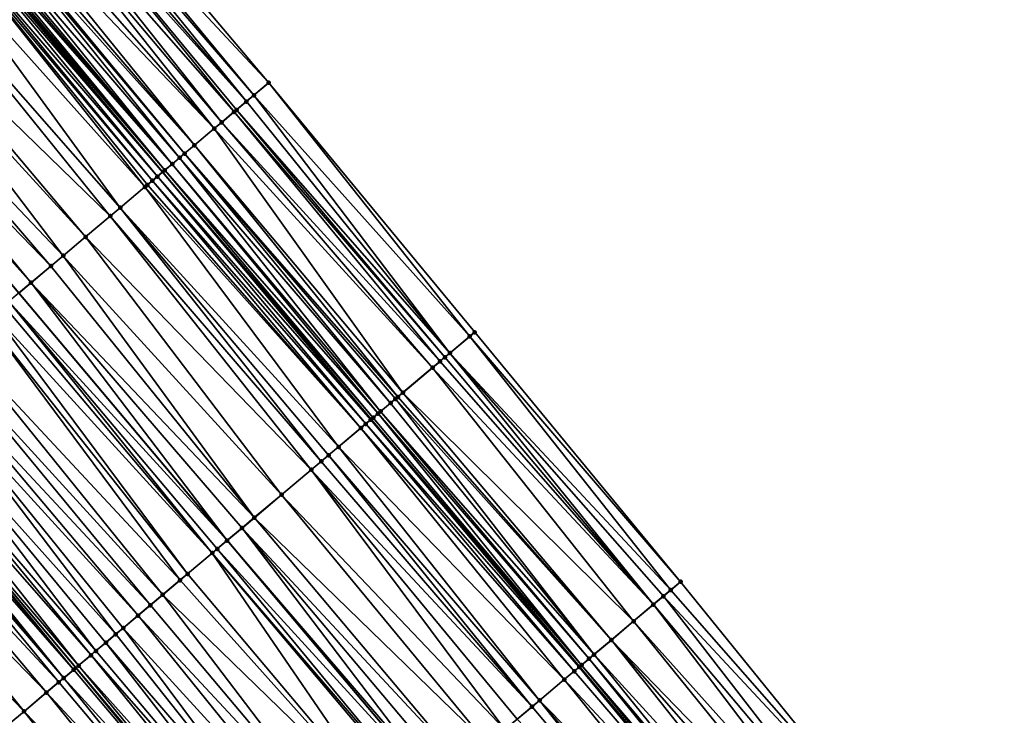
# Model space of a CAD drawing. Header units: feet. Extents: x 2004186 to 2014793, y 836912 to 864902.
# Tile 422 of 656: x 2008830 to 2008891, y 850269 to 850312. Entities that reach past the tile are written whole.
import ezdxf

# ---------------------------------------------------------------- set-up
doc = ezdxf.new("R2010")
doc.units = ezdxf.units.FT
doc.header["$LTSCALE"] = 100
doc.header["$MEASUREMENT"] = 0
for name, color, linetype, lineweight in [('EP_Travel Lane', 5, 'Continuous', 40), ('GPL_Skip Line', 2, 'Continuous', 40), ('Road Shots', 4, 'Continuous', 200), ('Road X-Section', 30, 'Continuous', 13)]:
    doc.layers.add(name, color=color, linetype=linetype, lineweight=lineweight)
doc.layers.add('I-77 SB_MM21-27-Surface-Border', color=7, linetype='Continuous')
doc.layers.add('I-77 SB_MM21-27-Surface-TIN', color=7, linetype='Continuous')

msp = doc.modelspace()

# ---------------------------------------------------------------- linework, layer by layer
at = {"layer": 'EP_Travel Lane'}
msp.add_polyline3d([(2008915.868, 850210.612, 427.114), (2008902.985, 850225.91, 427.178), (2008890.104, 850241.209, 427.27), (2008877.222, 850256.507, 427.346), (2008864.339, 850271.806, 427.393), (2008851.457, 850287.105, 427.466), (2008838.575, 850302.403, 427.543), (2008825.693, 850317.703, 427.605), (2008812.811, 850333.002, 427.71), (2008799.929, 850348.3, 427.806), (2008787.048, 850363.599, 427.915), (2008774.166, 850378.898, 427.947), (2008761.284, 850394.197, 428.02), (2008748.402, 850409.496, 428.13), (2008735.52, 850424.794, 428.206), (2008722.669, 850440.08, 428.247), (2008709.811, 850455.399, 428.328), (2008696.954, 850470.719, 428.381), (2008684.097, 850486.038, 428.419), (2008671.239, 850501.358, 428.531), (2008658.292, 850516.654, 428.602), (2008645.371, 850531.919, 428.703)], dxfattribs=at)
at = {"layer": 'GPL_Skip Line'}
for points in [[(2008894.093, 850218.422, 427.352), (2008881.211, 850233.72, 427.433), (2008868.329, 850249.019, 427.52), (2008855.447, 850264.318, 427.575), (2008842.565, 850279.616, 427.651), (2008829.683, 850294.915, 427.723), (2008816.8, 850310.213, 427.79), (2008803.917, 850325.511, 427.88), (2008791.034, 850340.808, 427.981), (2008778.151, 850356.106, 428.065), (2008765.267, 850371.403, 428.111), (2008752.384, 850386.701, 428.169), (2008739.501, 850401.998, 428.255), (2008726.618, 850417.296, 428.358), (2008713.752, 850432.608, 428.415), (2008700.907, 850447.939, 428.47), (2008688.063, 850463.269, 428.459), (2008675.219, 850478.599, 428.581), (2008662.375, 850493.93, 428.704), (2008649.477, 850509.215, 428.768)], [(2008884.747, 850210.553, 427.192), (2008871.865, 850225.851, 427.276), (2008858.983, 850241.15, 427.344), (2008846.101, 850256.449, 427.424), (2008833.219, 850271.747, 427.495), (2008820.337, 850287.046, 427.563), (2008807.457, 850302.345, 427.637), (2008794.58, 850317.648, 427.7), (2008781.703, 850332.951, 427.796), (2008768.826, 850348.254, 427.878), (2008755.949, 850363.557, 427.948), (2008743.072, 850378.859, 428.019), (2008730.195, 850394.162, 428.092), (2008717.318, 850409.465, 428.181), (2008704.415, 850424.787, 428.238), (2008691.525, 850440.079, 428.277), (2008678.636, 850455.371, 428.395), (2008665.746, 850470.663, 428.485), (2008652.856, 850485.955, 428.55), (2008640.008, 850501.226, 428.64)]]:
    msp.add_polyline3d(points, dxfattribs=at)
at = {"layer": 'I-77 SB_MM21-27-Surface-Border', "color": 3, "linetype": 'ByBlock', "lineweight": -2}
msp.add_polyline3d([(2008646.362, 850532.756, 428.685), (2008660.177, 850518.245, 428.567), (2008673.565, 850503.307, 428.483), (2008690.395, 850491.316, 428.336), (2008703.24, 850475.986, 428.26), (2008716.237, 850460.784, 428.113), (2008729.081, 850445.454, 427.949), (2008741.914, 850430.181, 427.871), (2008754.797, 850414.883, 427.785), (2008767.68, 850399.586, 427.705), (2008780.717, 850384.417, 427.64), (2008793.6, 850369.119, 427.58), (2008806.483, 850353.822, 427.511), (2008819.367, 850338.524, 427.402), (2008832.25, 850323.227, 427.288), (2008845.134, 850307.927, 427.232), (2008857.863, 850292.5, 427.17), (2008870.592, 850277.072, 427.113), (2008883.168, 850261.516, 427.065), (2008895.744, 850245.959, 427.024), (2008908.473, 850230.532, 426.937), (2008921.049, 850214.975, 426.904)], dxfattribs=at)
at = {"layer": 'I-77 SB_MM21-27-Surface-TIN', "color": 128, "linetype": 'ByBlock', "lineweight": -2}
for points in [[(2008832.25, 850323.227, 427.288), (2008831.485, 850322.583, 427.331), (2008845.134, 850307.927, 427.232)], [(2008831.179, 850322.325, 427.346), (2008830.72, 850321.938, 427.371), (2008843.757, 850306.767, 427.309)], [(2008831.485, 850322.583, 427.331), (2008831.179, 850322.325, 427.346), (2008844.216, 850307.154, 427.282)], [(2008831.179, 850322.325, 427.346), (2008843.757, 850306.767, 427.309), (2008844.216, 850307.154, 427.282)], [(2008831.485, 850322.583, 427.331), (2008844.216, 850307.154, 427.282), (2008845.134, 850307.927, 427.232)], [(2008830.414, 850321.681, 427.384), (2008829.803, 850321.165, 427.421), (2008842.992, 850306.123, 427.345)], [(2008830.72, 850321.938, 427.371), (2008830.414, 850321.681, 427.384), (2008843.757, 850306.767, 427.309)], [(2008830.414, 850321.681, 427.384), (2008843.145, 850306.252, 427.336), (2008843.757, 850306.767, 427.309)], [(2008830.414, 850321.681, 427.384), (2008842.992, 850306.123, 427.345), (2008843.145, 850306.252, 427.336)], [(2008829.344, 850320.779, 427.447), (2008828.579, 850320.134, 427.484), (2008841.768, 850305.093, 427.405)], [(2008829.803, 850321.165, 427.421), (2008829.344, 850320.779, 427.447), (2008842.227, 850305.479, 427.385)], [(2008829.344, 850320.779, 427.447), (2008841.768, 850305.093, 427.405), (2008842.227, 850305.479, 427.385)], [(2008829.803, 850321.165, 427.421), (2008842.227, 850305.479, 427.385), (2008842.992, 850306.123, 427.345)], [(2008827.967, 850319.619, 427.517), (2008827.508, 850319.232, 427.535), (2008840.544, 850304.062, 427.467)], [(2008828.579, 850320.134, 427.484), (2008827.967, 850319.619, 427.517), (2008841.768, 850305.093, 427.405)], [(2008827.967, 850319.619, 427.517), (2008840.544, 850304.062, 427.467), (2008841.768, 850305.093, 427.405)], [(2008827.202, 850318.975, 427.542), (2008827.049, 850318.846, 427.548), (2008839.933, 850303.546, 427.49)], [(2008827.508, 850319.232, 427.535), (2008827.202, 850318.975, 427.542), (2008840.544, 850304.062, 427.467)], [(2008827.202, 850318.975, 427.542), (2008839.933, 850303.546, 427.49), (2008840.544, 850304.062, 427.467)], [(2008826.59, 850318.459, 427.573), (2008826.285, 850318.201, 427.593), (2008839.168, 850302.902, 427.532)], [(2008827.049, 850318.846, 427.548), (2008826.59, 850318.459, 427.573), (2008839.627, 850303.289, 427.507)], [(2008826.59, 850318.459, 427.573), (2008839.168, 850302.902, 427.532), (2008839.627, 850303.289, 427.507)], [(2008827.049, 850318.846, 427.548), (2008839.627, 850303.289, 427.507), (2008839.933, 850303.546, 427.49)], [(2008825.826, 850317.815, 427.599), (2008825.693, 850317.703, 427.605), (2008838.709, 850302.516, 427.538)], [(2008825.979, 850317.944, 427.6), (2008825.826, 850317.815, 427.599), (2008838.709, 850302.516, 427.538)], [(2008826.132, 850318.073, 427.598), (2008825.979, 850317.944, 427.6), (2008839.168, 850302.902, 427.532)], [(2008825.979, 850317.944, 427.6), (2008838.709, 850302.516, 427.538), (2008839.168, 850302.902, 427.532)], [(2008826.285, 850318.201, 427.593), (2008826.132, 850318.073, 427.598), (2008839.168, 850302.902, 427.532)], [(2008825.061, 850317.171, 427.629), (2008824.143, 850316.398, 427.653), (2008837.485, 850301.485, 427.576)], [(2008825.214, 850317.299, 427.627), (2008825.061, 850317.171, 427.629), (2008837.944, 850301.872, 427.561)], [(2008825.061, 850317.171, 427.629), (2008837.638, 850301.614, 427.573), (2008837.944, 850301.872, 427.561)], [(2008825.061, 850317.171, 427.629), (2008837.485, 850301.485, 427.576), (2008837.638, 850301.614, 427.573)], [(2008825.52, 850317.557, 427.617), (2008825.214, 850317.299, 427.627), (2008838.25, 850302.129, 427.555)], [(2008825.214, 850317.299, 427.627), (2008837.944, 850301.872, 427.561), (2008838.25, 850302.129, 427.555)], [(2008825.673, 850317.686, 427.606), (2008825.52, 850317.557, 427.617), (2008838.575, 850302.403, 427.543)], [(2008825.52, 850317.557, 427.617), (2008838.25, 850302.129, 427.555), (2008838.575, 850302.403, 427.543)], [(2008825.673, 850317.686, 427.606), (2008838.575, 850302.403, 427.543), (2008825.693, 850317.703, 427.605)], [(2008838.709, 850302.516, 427.538), (2008825.693, 850317.703, 427.605), (2008838.575, 850302.403, 427.543)], [(2008824.143, 850316.398, 427.653), (2008822.766, 850315.238, 427.679), (2008835.955, 850300.197, 427.6)], [(2008824.143, 850316.398, 427.653), (2008835.955, 850300.197, 427.6), (2008837.485, 850301.485, 427.576)], [(2008822.766, 850315.238, 427.679), (2008820.931, 850313.692, 427.705), (2008835.343, 850299.681, 427.61)], [(2008822.766, 850315.238, 427.679), (2008835.343, 850299.681, 427.61), (2008835.955, 850300.197, 427.6)], [(2008820.931, 850313.692, 427.705), (2008820.319, 850313.177, 427.715), (2008833.813, 850298.393, 427.64)], [(2008820.931, 850313.692, 427.705), (2008833.813, 850298.393, 427.64), (2008835.343, 850299.681, 427.61)], [(2008820.319, 850313.177, 427.715), (2008818.636, 850311.759, 427.743), (2008832.437, 850297.234, 427.66)], [(2008820.319, 850313.177, 427.715), (2008832.437, 850297.234, 427.66), (2008833.813, 850298.393, 427.64)], [(2008818.636, 850311.759, 427.743), (2008817.718, 850310.986, 427.766), (2008831.672, 850296.59, 427.675)], [(2008818.636, 850311.759, 427.743), (2008831.672, 850296.59, 427.675), (2008832.437, 850297.234, 427.66)], [(2008817.718, 850310.986, 427.766), (2008817.106, 850310.471, 427.78), (2008830.448, 850295.559, 427.708)], [(2008817.106, 850310.471, 427.78), (2008829.683, 850294.915, 427.723), (2008830.448, 850295.559, 427.708)], [(2008817.718, 850310.986, 427.766), (2008830.448, 850295.559, 427.708), (2008831.672, 850296.59, 427.675)], [(2008845.134, 850307.927, 427.232), (2008844.216, 850307.154, 427.282), (2008857.557, 850292.242, 427.189)], [(2008845.134, 850307.927, 427.232), (2008857.557, 850292.242, 427.189), (2008857.863, 850292.5, 427.17)], [(2008843.757, 850306.767, 427.309), (2008843.145, 850306.252, 427.336), (2008856.333, 850291.211, 427.255)], [(2008844.216, 850307.154, 427.282), (2008843.757, 850306.767, 427.309), (2008856.333, 850291.211, 427.255)], [(2008844.216, 850307.154, 427.282), (2008856.333, 850291.211, 427.255), (2008857.557, 850292.242, 427.189)], [(2008843.145, 850306.252, 427.336), (2008842.992, 850306.123, 427.345), (2008856.027, 850290.953, 427.27)], [(2008843.145, 850306.252, 427.336), (2008856.027, 850290.953, 427.27), (2008856.333, 850291.211, 427.255)], [(2008842.992, 850306.123, 427.345), (2008842.227, 850305.479, 427.385), (2008855.721, 850290.696, 427.288)], [(2008842.992, 850306.123, 427.345), (2008855.721, 850290.696, 427.288), (2008856.027, 850290.953, 427.27)], [(2008841.768, 850305.093, 427.405), (2008840.544, 850304.062, 427.467), (2008853.426, 850288.763, 427.402)], [(2008842.227, 850305.479, 427.385), (2008841.768, 850305.093, 427.405), (2008855.262, 850290.309, 427.312)], [(2008841.768, 850305.093, 427.405), (2008853.426, 850288.763, 427.402), (2008855.262, 850290.309, 427.312)], [(2008842.227, 850305.479, 427.385), (2008855.262, 850290.309, 427.312), (2008855.721, 850290.696, 427.288)], [(2008840.544, 850304.062, 427.467), (2008839.933, 850303.546, 427.49), (2008853.121, 850288.505, 427.41)], [(2008840.544, 850304.062, 427.467), (2008853.121, 850288.505, 427.41), (2008853.426, 850288.763, 427.402)], [(2008839.627, 850303.289, 427.507), (2008839.168, 850302.902, 427.532), (2008852.05, 850287.604, 427.458)], [(2008839.933, 850303.546, 427.49), (2008839.627, 850303.289, 427.507), (2008852.662, 850288.119, 427.433)], [(2008839.627, 850303.289, 427.507), (2008852.05, 850287.604, 427.458), (2008852.662, 850288.119, 427.433)], [(2008839.933, 850303.546, 427.49), (2008852.968, 850288.377, 427.416), (2008853.121, 850288.505, 427.41)], [(2008839.933, 850303.546, 427.49), (2008852.662, 850288.119, 427.433), (2008852.968, 850288.377, 427.416)], [(2008838.709, 850302.516, 427.538), (2008838.575, 850302.403, 427.543), (2008851.591, 850287.217, 427.463)], [(2008839.168, 850302.902, 427.532), (2008838.709, 850302.516, 427.538), (2008851.897, 850287.475, 427.461)], [(2008838.709, 850302.516, 427.538), (2008851.591, 850287.217, 427.463), (2008851.897, 850287.475, 427.461)], [(2008839.168, 850302.902, 427.532), (2008851.897, 850287.475, 427.461), (2008852.05, 850287.604, 427.458)], [(2008838.25, 850302.129, 427.555), (2008837.944, 850301.872, 427.561), (2008851.132, 850286.831, 427.48)], [(2008838.25, 850302.129, 427.555), (2008851.438, 850287.088, 427.466), (2008838.575, 850302.403, 427.543)], [(2008838.25, 850302.129, 427.555), (2008851.132, 850286.831, 427.48), (2008851.438, 850287.088, 427.466)], [(2008851.438, 850287.088, 427.466), (2008851.457, 850287.105, 427.466), (2008838.575, 850302.403, 427.543)], [(2008851.591, 850287.217, 427.463), (2008838.575, 850302.403, 427.543), (2008851.457, 850287.105, 427.466)], [(2008837.485, 850301.485, 427.576), (2008835.955, 850300.197, 427.6), (2008849.449, 850285.413, 427.524)], [(2008837.638, 850301.614, 427.573), (2008837.485, 850301.485, 427.576), (2008850.826, 850286.573, 427.486)], [(2008837.485, 850301.485, 427.576), (2008849.449, 850285.413, 427.524), (2008850.826, 850286.573, 427.486)], [(2008837.944, 850301.872, 427.561), (2008837.638, 850301.614, 427.573), (2008850.826, 850286.573, 427.486)], [(2008837.944, 850301.872, 427.561), (2008850.826, 850286.573, 427.486), (2008851.132, 850286.831, 427.48)], [(2008835.955, 850300.197, 427.6), (2008835.343, 850299.681, 427.61), (2008848.378, 850284.512, 427.541)], [(2008835.955, 850300.197, 427.6), (2008848.837, 850284.898, 427.535), (2008849.449, 850285.413, 427.524)], [(2008835.955, 850300.197, 427.6), (2008848.378, 850284.512, 427.541), (2008848.837, 850284.898, 427.535)], [(2008835.343, 850299.681, 427.61), (2008833.813, 850298.393, 427.64), (2008847.766, 850283.996, 427.552)], [(2008835.343, 850299.681, 427.61), (2008847.766, 850283.996, 427.552), (2008848.378, 850284.512, 427.541)], [(2008833.813, 850298.393, 427.64), (2008832.437, 850297.234, 427.66), (2008845.931, 850282.45, 427.58)], [(2008833.813, 850298.393, 427.64), (2008845.931, 850282.45, 427.58), (2008847.766, 850283.996, 427.552)], [(2008832.437, 850297.234, 427.66), (2008831.672, 850296.59, 427.675), (2008844.248, 850281.033, 427.61)], [(2008832.437, 850297.234, 427.66), (2008844.248, 850281.033, 427.61), (2008845.931, 850282.45, 427.58)], [(2008831.672, 850296.59, 427.675), (2008830.448, 850295.559, 427.708), (2008844.248, 850281.033, 427.61)], [(2008830.448, 850295.559, 427.708), (2008829.683, 850294.915, 427.723), (2008842.565, 850279.616, 427.651)], [(2008830.448, 850295.559, 427.708), (2008842.565, 850279.616, 427.651), (2008843.483, 850280.389, 427.631)], [(2008830.448, 850295.559, 427.708), (2008843.483, 850280.389, 427.631), (2008844.248, 850281.033, 427.61)], [(2008829.071, 850294.4, 427.73), (2008842.565, 850279.616, 427.651), (2008829.683, 850294.915, 427.723)], [(2008828.765, 850294.142, 427.727), (2008828.153, 850293.627, 427.714), (2008841.647, 850278.843, 427.653)], [(2008829.071, 850294.4, 427.73), (2008828.765, 850294.142, 427.727), (2008841.647, 850278.843, 427.653)], [(2008829.071, 850294.4, 427.73), (2008841.647, 850278.843, 427.653), (2008841.953, 850279.101, 427.657)], [(2008829.071, 850294.4, 427.73), (2008841.953, 850279.101, 427.657), (2008842.565, 850279.616, 427.651)], [(2008828.153, 850293.627, 427.714), (2008827.694, 850293.24, 427.706), (2008840.117, 850277.555, 427.622)], [(2008828.153, 850293.627, 427.714), (2008840.117, 850277.555, 427.622), (2008841.647, 850278.843, 427.653)], [(2008827.694, 850293.24, 427.706), (2008826.011, 850291.823, 427.672), (2008839.658, 850277.169, 427.615)], [(2008827.694, 850293.24, 427.706), (2008839.658, 850277.169, 427.615), (2008840.117, 850277.555, 427.622)], [(2008857.557, 850292.242, 427.189), (2008856.333, 850291.211, 427.255), (2008869.98, 850276.557, 427.151)], [(2008857.863, 850292.5, 427.17), (2008857.557, 850292.242, 427.189), (2008870.592, 850277.072, 427.113)], [(2008857.557, 850292.242, 427.189), (2008869.98, 850276.557, 427.151), (2008870.592, 850277.072, 427.113)], [(2008826.011, 850291.823, 427.672), (2008825.093, 850291.05, 427.657), (2008838.587, 850276.267, 427.594)], [(2008826.011, 850291.823, 427.672), (2008838.587, 850276.267, 427.594), (2008839.658, 850277.169, 427.615)], [(2008825.093, 850291.05, 427.657), (2008824.175, 850290.278, 427.636), (2008837.822, 850275.623, 427.582)], [(2008825.093, 850291.05, 427.657), (2008837.822, 850275.623, 427.582), (2008838.587, 850276.267, 427.594)], [(2008856.027, 850290.953, 427.27), (2008855.721, 850290.696, 427.288), (2008868.909, 850275.655, 427.206)], [(2008856.333, 850291.211, 427.255), (2008856.027, 850290.953, 427.27), (2008868.909, 850275.655, 427.206)], [(2008856.333, 850291.211, 427.255), (2008869.521, 850276.17, 427.178), (2008869.98, 850276.557, 427.151)], [(2008856.333, 850291.211, 427.255), (2008868.909, 850275.655, 427.206), (2008869.521, 850276.17, 427.178)], [(2008855.721, 850290.696, 427.288), (2008855.262, 850290.309, 427.312), (2008868.909, 850275.655, 427.206)], [(2008823.563, 850289.762, 427.622), (2008822.339, 850288.732, 427.603), (2008835.68, 850273.82, 427.542)], [(2008824.175, 850290.278, 427.636), (2008823.563, 850289.762, 427.622), (2008837.057, 850274.979, 427.566)], [(2008823.563, 850289.762, 427.622), (2008836.139, 850274.206, 427.548), (2008837.057, 850274.979, 427.566)], [(2008823.563, 850289.762, 427.622), (2008835.68, 850273.82, 427.542), (2008836.139, 850274.206, 427.548)], [(2008824.175, 850290.278, 427.636), (2008837.057, 850274.979, 427.566), (2008837.822, 850275.623, 427.582)], [(2008855.262, 850290.309, 427.312), (2008853.426, 850288.763, 427.402), (2008867.685, 850274.624, 427.273)], [(2008855.262, 850290.309, 427.312), (2008867.685, 850274.624, 427.273), (2008868.909, 850275.655, 427.206)], [(2008822.339, 850288.732, 427.603), (2008821.421, 850287.959, 427.593), (2008834.456, 850272.789, 427.527)], [(2008822.339, 850288.732, 427.603), (2008835.068, 850273.304, 427.53), (2008835.68, 850273.82, 427.542)], [(2008822.339, 850288.732, 427.603), (2008834.456, 850272.789, 427.527), (2008835.068, 850273.304, 427.53)], [(2008853.426, 850288.763, 427.402), (2008853.121, 850288.505, 427.41), (2008866.309, 850273.464, 427.336)], [(2008853.426, 850288.763, 427.402), (2008866.309, 850273.464, 427.336), (2008867.685, 850274.624, 427.273)], [(2008821.421, 850287.959, 427.593), (2008820.962, 850287.572, 427.584), (2008834.15, 850272.531, 427.522)], [(2008821.421, 850287.959, 427.593), (2008834.15, 850272.531, 427.522), (2008834.456, 850272.789, 427.527)], [(2008852.662, 850288.119, 427.433), (2008852.05, 850287.604, 427.458), (2008865.238, 850272.563, 427.38)], [(2008852.968, 850288.377, 427.416), (2008852.662, 850288.119, 427.433), (2008865.238, 850272.563, 427.38)], [(2008853.121, 850288.505, 427.41), (2008852.968, 850288.377, 427.416), (2008866.309, 850273.464, 427.336)], [(2008852.968, 850288.377, 427.416), (2008865.238, 850272.563, 427.38), (2008866.309, 850273.464, 427.336)], [(2008820.962, 850287.572, 427.584), (2008820.35, 850287.057, 427.563), (2008833.385, 850271.887, 427.498)], [(2008820.962, 850287.572, 427.584), (2008833.385, 850271.887, 427.498), (2008834.15, 850272.531, 427.522)], [(2008851.897, 850287.475, 427.461), (2008851.591, 850287.217, 427.463), (2008864.473, 850271.918, 427.39)], [(2008852.05, 850287.604, 427.458), (2008851.897, 850287.475, 427.461), (2008864.932, 850272.305, 427.389)], [(2008851.897, 850287.475, 427.461), (2008864.473, 850271.918, 427.39), (2008864.932, 850272.305, 427.389)], [(2008852.05, 850287.604, 427.458), (2008864.932, 850272.305, 427.389), (2008865.238, 850272.563, 427.38)], [(2008820.197, 850286.928, 427.561), (2008819.891, 850286.671, 427.565), (2008833.079, 850271.63, 427.493)], [(2008820.197, 850286.928, 427.561), (2008833.079, 850271.63, 427.493), (2008820.337, 850287.046, 427.563)], [(2008820.35, 850287.057, 427.563), (2008820.337, 850287.046, 427.563), (2008833.219, 850271.747, 427.495)], [(2008833.079, 850271.63, 427.493), (2008833.219, 850271.747, 427.495), (2008820.337, 850287.046, 427.563)], [(2008820.35, 850287.057, 427.563), (2008833.219, 850271.747, 427.495), (2008833.385, 850271.887, 427.498)], [(2008851.132, 850286.831, 427.48), (2008850.826, 850286.573, 427.486), (2008864.014, 850271.532, 427.405)], [(2008851.438, 850287.088, 427.466), (2008851.132, 850286.831, 427.48), (2008864.32, 850271.79, 427.393)], [(2008851.132, 850286.831, 427.48), (2008864.014, 850271.532, 427.405), (2008864.32, 850271.79, 427.393)], [(2008851.438, 850287.088, 427.466), (2008864.339, 850271.806, 427.393), (2008851.457, 850287.105, 427.466)], [(2008851.438, 850287.088, 427.466), (2008864.32, 850271.79, 427.393), (2008864.339, 850271.806, 427.393)], [(2008851.591, 850287.217, 427.463), (2008851.457, 850287.105, 427.466), (2008864.473, 850271.918, 427.39)], [(2008864.473, 850271.918, 427.39), (2008851.457, 850287.105, 427.466), (2008864.339, 850271.806, 427.393)], [(2008819.432, 850286.284, 427.563), (2008818.514, 850285.511, 427.53), (2008832.161, 850270.857, 427.486)], [(2008819.585, 850286.413, 427.566), (2008819.432, 850286.284, 427.563), (2008832.467, 850271.114, 427.493)], [(2008819.432, 850286.284, 427.563), (2008832.161, 850270.857, 427.486), (2008832.467, 850271.114, 427.493)], [(2008819.891, 850286.671, 427.565), (2008819.585, 850286.413, 427.566), (2008832.467, 850271.114, 427.493)], [(2008819.891, 850286.671, 427.565), (2008832.467, 850271.114, 427.493), (2008833.079, 850271.63, 427.493)], [(2008850.826, 850286.573, 427.486), (2008849.449, 850285.413, 427.524), (2008863.402, 850271.017, 427.425)], [(2008850.826, 850286.573, 427.486), (2008863.402, 850271.017, 427.425), (2008864.014, 850271.532, 427.405)], [(2008818.514, 850285.511, 427.53), (2008817.443, 850284.61, 427.502), (2008831.396, 850270.213, 427.459)], [(2008818.514, 850285.511, 427.53), (2008831.396, 850270.213, 427.459), (2008832.161, 850270.857, 427.486)], [(2008848.837, 850284.898, 427.535), (2008848.378, 850284.512, 427.541), (2008861.413, 850269.342, 427.469)], [(2008849.449, 850285.413, 427.524), (2008848.837, 850284.898, 427.535), (2008861.872, 850269.728, 427.462)], [(2008848.837, 850284.898, 427.535), (2008861.413, 850269.342, 427.469), (2008861.872, 850269.728, 427.462)], [(2008849.449, 850285.413, 427.524), (2008861.872, 850269.728, 427.462), (2008863.402, 850271.017, 427.425)], [(2008817.443, 850284.61, 427.502), (2008816.066, 850283.45, 427.461), (2008830.019, 850269.053, 427.42)], [(2008817.443, 850284.61, 427.502), (2008830.019, 850269.053, 427.42), (2008831.396, 850270.213, 427.459)], [(2008848.378, 850284.512, 427.541), (2008847.766, 850283.996, 427.552), (2008861.413, 850269.342, 427.469)], [(2008847.766, 850283.996, 427.552), (2008845.931, 850282.45, 427.58), (2008859.73, 850267.925, 427.496)], [(2008847.766, 850283.996, 427.552), (2008860.495, 850268.569, 427.485), (2008861.413, 850269.342, 427.469)], [(2008847.766, 850283.996, 427.552), (2008859.73, 850267.925, 427.496), (2008860.495, 850268.569, 427.485)], [(2008816.066, 850283.45, 427.461), (2008829.101, 850268.281, 427.394), (2008830.019, 850269.053, 427.42)], [(2008845.931, 850282.45, 427.58), (2008844.248, 850281.033, 427.61), (2008858.66, 850267.023, 427.513)], [(2008845.931, 850282.45, 427.58), (2008858.66, 850267.023, 427.513), (2008859.73, 850267.925, 427.496)], [(2008844.248, 850281.033, 427.61), (2008843.483, 850280.389, 427.631), (2008857.13, 850265.735, 427.542)], [(2008844.248, 850281.033, 427.61), (2008857.13, 850265.735, 427.542), (2008858.66, 850267.023, 427.513)], [(2008843.483, 850280.389, 427.631), (2008842.565, 850279.616, 427.651), (2008855.6, 850264.446, 427.574)], [(2008843.483, 850280.389, 427.631), (2008856.365, 850265.091, 427.559), (2008857.13, 850265.735, 427.542)], [(2008843.483, 850280.389, 427.631), (2008855.6, 850264.446, 427.574), (2008856.365, 850265.091, 427.559)], [(2008841.953, 850279.101, 427.657), (2008855.447, 850264.318, 427.575), (2008842.565, 850279.616, 427.651)], [(2008855.6, 850264.446, 427.574), (2008842.565, 850279.616, 427.651), (2008855.447, 850264.318, 427.575)], [(2008841.647, 850278.843, 427.653), (2008840.117, 850277.555, 427.622), (2008852.999, 850262.256, 427.552)], [(2008841.953, 850279.101, 427.657), (2008841.647, 850278.843, 427.653), (2008854.682, 850263.673, 427.581)], [(2008841.647, 850278.843, 427.653), (2008854.529, 850263.545, 427.58), (2008854.682, 850263.673, 427.581)], [(2008841.647, 850278.843, 427.653), (2008852.999, 850262.256, 427.552), (2008854.529, 850263.545, 427.58)], [(2008841.953, 850279.101, 427.657), (2008854.682, 850263.673, 427.581), (2008855.447, 850264.318, 427.575)], [(2008839.658, 850277.169, 427.615), (2008838.587, 850276.267, 427.594), (2008852.999, 850262.256, 427.552)], [(2008840.117, 850277.555, 427.622), (2008839.658, 850277.169, 427.615), (2008852.999, 850262.256, 427.552)], [(2008870.592, 850277.072, 427.113), (2008869.98, 850276.557, 427.151), (2008883.168, 850261.516, 427.065)], [(2008869.98, 850276.557, 427.151), (2008869.521, 850276.17, 427.178), (2008883.168, 850261.516, 427.065)], [(2008838.587, 850276.267, 427.594), (2008837.822, 850275.623, 427.582), (2008850.704, 850260.324, 427.51)], [(2008838.587, 850276.267, 427.594), (2008850.704, 850260.324, 427.51), (2008852.999, 850262.256, 427.552)], [(2008869.521, 850276.17, 427.178), (2008868.909, 850275.655, 427.206), (2008881.791, 850260.356, 427.147)], [(2008869.521, 850276.17, 427.178), (2008881.791, 850260.356, 427.147), (2008883.168, 850261.516, 427.065)], [(2008837.822, 850275.623, 427.582), (2008837.057, 850274.979, 427.566), (2008850.704, 850260.324, 427.51)], [(2008868.909, 850275.655, 427.206), (2008867.685, 850274.624, 427.273), (2008881.026, 850259.712, 427.19)], [(2008868.909, 850275.655, 427.206), (2008881.026, 850259.712, 427.19), (2008881.791, 850260.356, 427.147)], [(2008837.057, 850274.979, 427.566), (2008836.139, 850274.206, 427.548), (2008849.633, 850259.423, 427.485)], [(2008837.057, 850274.979, 427.566), (2008849.633, 850259.423, 427.485), (2008850.704, 850260.324, 427.51)], [(2008867.685, 850274.624, 427.273), (2008866.309, 850273.464, 427.336), (2008880.261, 850259.068, 427.225)], [(2008867.685, 850274.624, 427.273), (2008880.261, 850259.068, 427.225), (2008881.026, 850259.712, 427.19)], [(2008836.139, 850274.206, 427.548), (2008835.68, 850273.82, 427.542), (2008848.103, 850258.134, 427.459)], [(2008836.139, 850274.206, 427.548), (2008848.103, 850258.134, 427.459), (2008849.633, 850259.423, 427.485)], [(2008835.068, 850273.304, 427.53), (2008834.456, 850272.789, 427.527), (2008847.338, 850257.49, 427.449)], [(2008835.68, 850273.82, 427.542), (2008835.068, 850273.304, 427.53), (2008848.103, 850258.134, 427.459)], [(2008835.068, 850273.304, 427.53), (2008847.338, 850257.49, 427.449), (2008848.103, 850258.134, 427.459)], [(2008866.309, 850273.464, 427.336), (2008865.238, 850272.563, 427.38), (2008878.732, 850257.779, 427.293)], [(2008866.309, 850273.464, 427.336), (2008879.497, 850258.423, 427.265), (2008880.261, 850259.068, 427.225)], [(2008866.309, 850273.464, 427.336), (2008878.732, 850257.779, 427.293), (2008879.497, 850258.423, 427.265)], [(2008834.456, 850272.789, 427.527), (2008834.15, 850272.531, 427.522), (2008847.338, 850257.49, 427.449)], [(2008834.15, 850272.531, 427.522), (2008833.385, 850271.887, 427.498), (2008846.726, 850256.975, 427.441)], [(2008834.15, 850272.531, 427.522), (2008846.726, 850256.975, 427.441), (2008847.338, 850257.49, 427.449)], [(2008864.932, 850272.305, 427.389), (2008864.473, 850271.918, 427.39), (2008877.508, 850256.749, 427.342)], [(2008865.238, 850272.563, 427.38), (2008864.932, 850272.305, 427.389), (2008877.814, 850257.006, 427.333)], [(2008864.932, 850272.305, 427.389), (2008877.508, 850256.749, 427.342), (2008877.814, 850257.006, 427.333)], [(2008865.238, 850272.563, 427.38), (2008877.814, 850257.006, 427.333), (2008878.732, 850257.779, 427.293)], [(2008833.079, 850271.63, 427.493), (2008832.467, 850271.114, 427.493), (2008845.961, 850256.331, 427.42)], [(2008833.079, 850271.63, 427.493), (2008845.961, 850256.331, 427.42), (2008833.219, 850271.747, 427.495)], [(2008833.385, 850271.887, 427.498), (2008833.219, 850271.747, 427.495), (2008846.101, 850256.449, 427.424)], [(2008845.961, 850256.331, 427.42), (2008846.101, 850256.449, 427.424), (2008833.219, 850271.747, 427.495)], [(2008833.385, 850271.887, 427.498), (2008846.101, 850256.449, 427.424), (2008846.726, 850256.975, 427.441)], [(2008864.014, 850271.532, 427.405), (2008863.402, 850271.017, 427.425), (2008877.049, 850256.362, 427.348)], [(2008864.32, 850271.79, 427.393), (2008864.014, 850271.532, 427.405), (2008877.049, 850256.362, 427.348)], [(2008864.32, 850271.79, 427.393), (2008877.222, 850256.507, 427.346), (2008864.339, 850271.806, 427.393)], [(2008864.32, 850271.79, 427.393), (2008877.049, 850256.362, 427.348), (2008877.222, 850256.507, 427.346)], [(2008864.473, 850271.918, 427.39), (2008864.339, 850271.806, 427.393), (2008877.222, 850256.507, 427.346)], [(2008864.473, 850271.918, 427.39), (2008877.222, 850256.507, 427.346), (2008877.508, 850256.749, 427.342)], [(2008832.467, 850271.114, 427.493), (2008832.161, 850270.857, 427.486), (2008845.043, 850255.558, 427.406)], [(2008832.467, 850271.114, 427.493), (2008845.043, 850255.558, 427.406), (2008845.961, 850256.331, 427.42)], [(2008863.402, 850271.017, 427.425), (2008861.872, 850269.728, 427.462), (2008875.978, 850255.46, 427.382)], [(2008863.402, 850271.017, 427.425), (2008875.978, 850255.46, 427.382), (2008877.049, 850256.362, 427.348)], [(2008832.161, 850270.857, 427.486), (2008831.396, 850270.213, 427.459), (2008845.043, 850255.558, 427.406)], [(2008831.396, 850270.213, 427.459), (2008830.019, 850269.053, 427.42), (2008843.972, 850254.656, 427.377)], [(2008831.396, 850270.213, 427.459), (2008843.972, 850254.656, 427.377), (2008845.043, 850255.558, 427.406)], [(2008861.872, 850269.728, 427.462), (2008861.413, 850269.342, 427.469), (2008874.295, 850254.043, 427.415)], [(2008861.872, 850269.728, 427.462), (2008874.907, 850254.558, 427.407), (2008875.978, 850255.46, 427.382)], [(2008861.872, 850269.728, 427.462), (2008874.295, 850254.043, 427.415), (2008874.907, 850254.558, 427.407)], [(2008830.019, 850269.053, 427.42), (2008829.101, 850268.281, 427.394), (2008842.289, 850253.24, 427.321)], [(2008830.019, 850269.053, 427.42), (2008842.289, 850253.24, 427.321), (2008843.972, 850254.656, 427.377)], [(2008861.413, 850269.342, 427.469), (2008860.495, 850268.569, 427.485), (2008874.295, 850254.043, 427.415)]]:
    msp.add_3dface(points, dxfattribs=at)
at = {"layer": 'Road Shots', "lineweight": 100}
for p in [(2008845.134, 850307.927, 427.232), (2008843.757, 850306.767, 427.309), (2008844.216, 850307.154, 427.282), (2008843.145, 850306.252, 427.336), (2008842.992, 850306.123, 427.345), (2008841.768, 850305.093, 427.405), (2008842.227, 850305.479, 427.385), (2008840.544, 850304.062, 427.467), (2008839.627, 850303.289, 427.507), (2008839.933, 850303.546, 427.49), (2008838.709, 850302.516, 427.538), (2008839.168, 850302.902, 427.532), (2008838.25, 850302.129, 427.555), (2008837.485, 850301.485, 427.576), (2008837.638, 850301.614, 427.573), (2008837.944, 850301.872, 427.561), (2008835.955, 850300.197, 427.6), (2008835.343, 850299.681, 427.61), (2008833.813, 850298.393, 427.64), (2008832.437, 850297.234, 427.66), (2008831.672, 850296.59, 427.675), (2008830.448, 850295.559, 427.708), (2008857.557, 850292.242, 427.189), (2008857.863, 850292.5, 427.17), (2008856.027, 850290.953, 427.27), (2008856.333, 850291.211, 427.255), (2008855.721, 850290.696, 427.288), (2008855.262, 850290.309, 427.312), (2008853.426, 850288.763, 427.402), (2008852.662, 850288.119, 427.433), (2008852.968, 850288.377, 427.416), (2008853.121, 850288.505, 427.41), (2008851.897, 850287.475, 427.461), (2008852.05, 850287.604, 427.458), (2008851.132, 850286.831, 427.48), (2008851.438, 850287.088, 427.466), (2008851.591, 850287.217, 427.463), (2008850.826, 850286.573, 427.486), (2008848.837, 850284.898, 427.535), (2008849.449, 850285.413, 427.524), (2008848.378, 850284.512, 427.541), (2008847.766, 850283.996, 427.552), (2008845.931, 850282.45, 427.58), (2008844.248, 850281.033, 427.61), (2008843.483, 850280.389, 427.631), (2008842.565, 850279.616, 427.651), (2008841.647, 850278.843, 427.653), (2008841.953, 850279.101, 427.657), (2008839.658, 850277.169, 427.615), (2008840.117, 850277.555, 427.622), (2008870.592, 850277.072, 427.113), (2008869.98, 850276.557, 427.151), (2008838.587, 850276.267, 427.594), (2008869.521, 850276.17, 427.178), (2008837.822, 850275.623, 427.582), (2008868.909, 850275.655, 427.206), (2008837.057, 850274.979, 427.566), (2008867.685, 850274.624, 427.273), (2008836.139, 850274.206, 427.548), (2008835.068, 850273.304, 427.53), (2008835.68, 850273.82, 427.542), (2008866.309, 850273.464, 427.336), (2008834.456, 850272.789, 427.527), (2008834.15, 850272.531, 427.522), (2008864.932, 850272.305, 427.389), (2008865.238, 850272.563, 427.38), (2008833.079, 850271.63, 427.493), (2008833.385, 850271.887, 427.498), (2008864.014, 850271.532, 427.405), (2008864.32, 850271.79, 427.393), (2008864.473, 850271.918, 427.39), (2008832.467, 850271.114, 427.493), (2008863.402, 850271.017, 427.425), (2008832.161, 850270.857, 427.486), (2008831.396, 850270.213, 427.459), (2008861.872, 850269.728, 427.462), (2008830.019, 850269.053, 427.42), (2008861.413, 850269.342, 427.469)]:
    msp.add_point(p, dxfattribs=at)
at = {"layer": 'Road X-Section', "extrusion": (-0.644164, 0.764877, 0.003987), "elevation": -643623.428, "flags": 128}
msp.add_lwpolyline([(-2084223.663, 2993.207), (-2084224.263, 2993.234), (-2084225.063, 2993.264), (-2084225.663, 2993.279), (-2084225.863, 2993.283), (-2084226.263, 2993.3), (-2084226.463, 2993.306), (-2084226.863, 2993.313), (-2084227.063, 2993.319), (-2084227.263, 2993.327), (-2084227.663, 2993.349), (-2084228.063, 2993.371), (-2084228.263, 2993.379), (-2084228.663, 2993.393), (-2084229.063, 2993.414), (-2084229.263, 2993.422), (-2084229.463, 2993.427), (-2084230.063, 2993.451), (-2084230.263, 2993.455), (-2084230.863, 2993.459), (-2084232.063, 2993.479), (-2084232.463, 2993.485), (-2084233.463, 2993.504), (-2084234.063, 2993.518), (-2084234.863, 2993.53), (-2084235.463, 2993.538), (-2084236.863, 2993.565), (-2084237.863, 2993.592), (-2084239.863, 2993.632), (-2084240.263, 2993.642), (-2084240.863, 2993.65), (-2084241.063, 2993.655), (-2084241.463, 2993.66), (-2084241.663, 2993.664), (-2084241.863, 2993.672), (-2084242.463, 2993.682), (-2084243.463, 2993.691), (-2084246.063, 2993.721), (-2084247.863, 2993.749), (-2084251.463, 2993.799), (-2084251.863, 2993.806), (-2084252.663, 2993.814), (-2084253.063, 2993.81), (-2084253.263, 2993.812), (-2084253.463, 2993.81), (-2084253.863, 2993.8), (-2084254.663, 2993.786), (-2084255.863, 2993.764), (-2084258.063, 2993.735), (-2084258.863, 2993.725), (-2084261.263, 2993.699), (-2084263.063, 2993.673), (-2084264.263, 2993.649), (-2084264.463, 2993.647), (-2084264.863, 2993.637), (-2084265.063, 2993.626), (-2084265.263, 2993.619), (-2084265.463, 2993.62), (-2084265.663, 2993.618), (-2084265.863, 2993.614), (-2084266.263, 2993.593), (-2084266.863, 2993.569), (-2084267.063, 2993.562), (-2084267.463, 2993.555), (-2084268.063, 2993.537), (-2084268.863, 2993.504), (-2084269.863, 2993.467), (-2084270.463, 2993.442), (-2084271.263, 2993.404), (-2084271.663, 2993.391), (-2084272.263, 2993.366), (-2084272.663, 2993.351), (-2084273.663, 2993.308)], dxfattribs=at)
at = {"layer": 'Road X-Section', "extrusion": (-0.644101, 0.764933, 0.003519), "flags": 128}
for points, elevation in [([(-2084278.015, 2691.415), (-2084278.615, 2691.442), (-2084279.015, 2691.456), (-2084279.615, 2691.473), (-2084280.415, 2691.507), (-2084280.815, 2691.52), (-2084281.215, 2691.538), (-2084282.215, 2691.592), (-2084282.615, 2691.607), (-2084283.015, 2691.615), (-2084283.215, 2691.619), (-2084283.615, 2691.631), (-2084284.615, 2691.652), (-2084285.615, 2691.67), (-2084287.415, 2691.717), (-2084288.615, 2691.74), (-2084290.015, 2691.763), (-2084291.815, 2691.804), (-2084293.215, 2691.832), (-2084294.415, 2691.865), (-2084294.615, 2691.867), (-2084295.015, 2691.867), (-2084295.415, 2691.863), (-2084295.615, 2691.865), (-2084296.415, 2691.886), (-2084297.015, 2691.895), (-2084298.215, 2691.905), (-2084299.815, 2691.924), (-2084300.615, 2691.937), (-2084301.815, 2691.959), (-2084303.015, 2691.974), (-2084305.215, 2692.008), (-2084305.815, 2692.016), (-2084306.615, 2692.029), (-2084307.015, 2692.031), (-2084307.815, 2692.024), (-2084308.815, 2692.01), (-2084310.415, 2691.976), (-2084311.415, 2691.962), (-2084313.215, 2691.942), (-2084315.215, 2691.912), (-2084316.015, 2691.901), (-2084318.015, 2691.878), (-2084318.215, 2691.875), (-2084318.615, 2691.863), (-2084319.015, 2691.857), (-2084319.615, 2691.839), (-2084320.215, 2691.834), (-2084320.815, 2691.809), (-2084321.215, 2691.792), (-2084322.015, 2691.769), (-2084323.615, 2691.707), (-2084324.215, 2691.687), (-2084325.215, 2691.647), (-2084325.415, 2691.638), (-2084326.215, 2691.611), (-2084326.815, 2691.584), (-2084328.015, 2691.534)], -643468.73), ([(-2084279.017, 2691.438), (-2084280.817, 2691.508), (-2084281.817, 2691.553), (-2084283.417, 2691.63), (-2084283.817, 2691.643), (-2084284.617, 2691.657), (-2084285.817, 2691.674), (-2084287.617, 2691.711), (-2084288.617, 2691.735), (-2084290.217, 2691.766), (-2084291.417, 2691.792), (-2084293.217, 2691.831), (-2084294.217, 2691.858), (-2084294.617, 2691.865), (-2084295.417, 2691.865), (-2084295.817, 2691.87), (-2084296.817, 2691.894), (-2084297.217, 2691.899), (-2084298.017, 2691.902), (-2084298.817, 2691.914), (-2084299.417, 2691.92), (-2084300.617, 2691.938), (-2084301.617, 2691.954), (-2084302.617, 2691.966), (-2084304.017, 2691.987), (-2084304.617, 2691.994), (-2084306.617, 2692.025), (-2084307.017, 2692.029), (-2084307.817, 2692.023), (-2084309.017, 2692.003), (-2084310.017, 2691.982), (-2084312.217, 2691.953), (-2084314.617, 2691.924), (-2084315.417, 2691.914), (-2084316.017, 2691.907), (-2084316.817, 2691.896), (-2084318.617, 2691.858), (-2084319.017, 2691.852), (-2084319.417, 2691.838), (-2084319.617, 2691.835), (-2084320.017, 2691.833), (-2084320.217, 2691.83), (-2084321.017, 2691.805), (-2084321.417, 2691.788), (-2084321.617, 2691.782), (-2084322.017, 2691.774), (-2084324.417, 2691.684), (-2084325.017, 2691.66), (-2084325.417, 2691.642), (-2084325.817, 2691.627), (-2084327.417, 2691.561), (-2084327.817, 2691.542)], -643488.723), ([(-2084279.017, 2691.436), (-2084280.417, 2691.487), (-2084281.417, 2691.529), (-2084282.617, 2691.588), (-2084283.417, 2691.626), (-2084283.817, 2691.64), (-2084284.417, 2691.651), (-2084285.617, 2691.669), (-2084286.817, 2691.695), (-2084288.817, 2691.73), (-2084290.617, 2691.764), (-2084292.817, 2691.819), (-2084294.217, 2691.849), (-2084295.417, 2691.863), (-2084296.417, 2691.883), (-2084297.217, 2691.892), (-2084298.217, 2691.901), (-2084300.217, 2691.927), (-2084301.617, 2691.952), (-2084304.617, 2691.994), (-2084306.617, 2692.022), (-2084306.817, 2692.023), (-2084308.017, 2692.017), (-2084309.017, 2692.002), (-2084310.017, 2691.984), (-2084312.017, 2691.955), (-2084313.417, 2691.938), (-2084314.417, 2691.928), (-2084315.617, 2691.911), (-2084316.217, 2691.904), (-2084318.217, 2691.867), (-2084319.017, 2691.848), (-2084319.417, 2691.836), (-2084319.617, 2691.832), (-2084320.217, 2691.831), (-2084320.617, 2691.823), (-2084322.017, 2691.779), (-2084323.817, 2691.715), (-2084325.417, 2691.648), (-2084326.217, 2691.621), (-2084326.817, 2691.594), (-2084327.617, 2691.556)], -643508.723)]:
    msp.add_lwpolyline(points, dxfattribs=dict(at, elevation=elevation))

doc.saveas('drawing.dxf')
